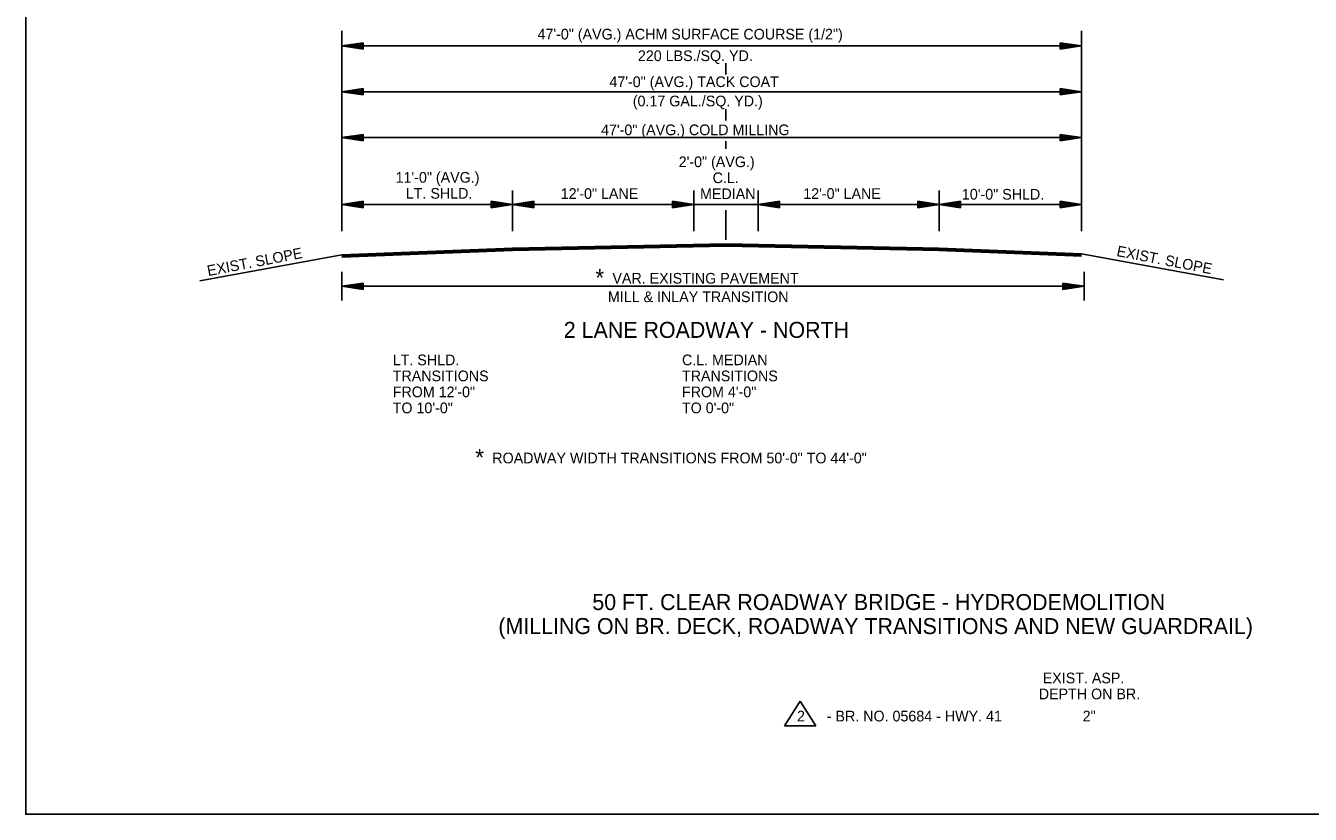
# Model space of a CAD drawing. Extents: x 544199 to 1930787, y -1968972 to 596640.
# Drawn here: x 544199 to 545102, y -1949646 to -1949091 of the extents above; entities that cross this region are included whole.
import ezdxf

# ---------------------------------------------------------------- set-up
doc = ezdxf.new("R2010")
doc.units = 0
for name, color, linetype in [('R_Border', 7, 'Continuous'), ('R_Draft', 7, 'Continuous'), ('R_No Plot', 7, 'Continuous')]:
    doc.layers.add(name, color=color, linetype=linetype)

msp = doc.modelspace()

# ---------------------------------------------------------------- linework, layer by layer
at = {"layer": 'R_Border'}
for p, q in [((544541.39, -1949247.5), (544421.39, -1949252.3)), ((544541.39, -1949247.8), (544421.39, -1949252.6)), ((544541.39, -1949248.1), (544421.39, -1949252.9)), ((544541.39, -1949248.4), (544421.39, -1949253.2)), ((544541.39, -1949248.7), (544421.39, -1949253.5)), ((544541.39, -1949249), (544421.39, -1949253.8)), ((544541.39, -1949249.17), (544421.39, -1949253.97)), ((544841.39, -1949247.5), (544941.39, -1949251.5)), ((544841.39, -1949247.8), (544941.39, -1949251.8)), ((544841.39, -1949248.1), (544941.39, -1949252.1)), ((544841.39, -1949248.4), (544941.39, -1949252.4)), ((544841.39, -1949248.7), (544941.39, -1949252.7)), ((544841.39, -1949249), (544941.39, -1949253)), ((544841.39, -1949249.17), (544941.39, -1949253.17)), ((544743.54, -1949566.15), (544732.49, -1949583.45)), ((544754.58, -1949583.45), (544743.54, -1949566.15)), ((544732.49, -1949583.45), (544754.58, -1949583.45))]:
    msp.add_line(p, q, dxfattribs=at)
at = {"layer": 'R_Draft'}
for p, q in [((544421.39, -1949235.73), (544421.39, -1949094.7)), ((544941.39, -1949235.56), (544941.39, -1949094.7)), ((544436.39, -1949103.18), (544421.39, -1949105.43)), ((544421.39, -1949105.43), (544941.39, -1949105.43)), ((544436.39, -1949107.68), (544421.39, -1949105.43)), ((544436.39, -1949103.56), (544423.9, -1949105.43)), ((544436.39, -1949107.31), (544423.9, -1949105.43)), ((544436.39, -1949103.94), (544426.48, -1949105.43)), ((544436.39, -1949106.92), (544426.48, -1949105.43)), ((544436.39, -1949104.31), (544428.97, -1949105.43)), ((544436.39, -1949106.55), (544428.97, -1949105.43)), ((544436.39, -1949104.7), (544431.52, -1949105.43)), ((544436.39, -1949106.16), (544431.52, -1949105.43)), ((544436.39, -1949105.08), (544434.02, -1949105.43)), ((544436.39, -1949105.78), (544434.02, -1949105.43)), ((544436.39, -1949107.68), (544436.39, -1949103.18)), ((544926.39, -1949103.18), (544941.39, -1949105.43)), ((544926.39, -1949103.18), (544926.39, -1949107.68)), ((544926.39, -1949103.56), (544938.89, -1949105.43)), ((544926.39, -1949103.94), (544936.31, -1949105.43)), ((544926.39, -1949104.31), (544933.81, -1949105.43)), ((544926.39, -1949104.7), (544931.27, -1949105.43)), ((544926.39, -1949105.08), (544928.76, -1949105.43)), ((544926.39, -1949107.68), (544941.39, -1949105.43)), ((544926.39, -1949106.17), (544931.27, -1949105.43)), ((544926.39, -1949106.92), (544936.31, -1949105.43)), ((544926.39, -1949107.31), (544938.89, -1949105.43)), ((544926.39, -1949106.55), (544933.81, -1949105.43)), ((544926.39, -1949105.78), (544928.76, -1949105.43)), ((544691.39, -1949125.56), (544691.39, -1949117.5)), ((544436.39, -1949135.33), (544421.39, -1949137.58)), ((544436.39, -1949135.7), (544423.9, -1949137.58)), ((544436.39, -1949136.09), (544426.48, -1949137.58)), ((544436.39, -1949136.46), (544428.97, -1949137.58)), ((544436.39, -1949136.84), (544431.52, -1949137.58)), ((544436.39, -1949137.23), (544434.02, -1949137.58)), ((544436.39, -1949139.83), (544436.39, -1949135.33)), ((544926.39, -1949135.33), (544941.39, -1949137.58)), ((544926.39, -1949135.33), (544926.39, -1949139.83)), ((544926.39, -1949135.7), (544938.89, -1949137.58)), ((544926.39, -1949136.09), (544936.31, -1949137.58)), ((544926.39, -1949136.46), (544933.81, -1949137.58)), ((544926.39, -1949136.85), (544931.27, -1949137.58)), ((544926.39, -1949137.23), (544928.76, -1949137.58)), ((544421.39, -1949137.58), (544941.39, -1949137.58)), ((544436.39, -1949139.83), (544421.39, -1949137.58)), ((544436.39, -1949139.45), (544423.9, -1949137.58)), ((544436.39, -1949139.07), (544426.48, -1949137.58)), ((544436.39, -1949138.7), (544428.97, -1949137.58)), ((544436.39, -1949138.31), (544431.52, -1949137.58)), ((544436.39, -1949137.93), (544434.02, -1949137.58)), ((544926.39, -1949139.83), (544941.39, -1949137.58)), ((544926.39, -1949138.31), (544931.27, -1949137.58)), ((544926.39, -1949139.07), (544936.31, -1949137.58)), ((544926.39, -1949139.45), (544938.89, -1949137.58)), ((544926.39, -1949138.7), (544933.81, -1949137.58)), ((544926.39, -1949137.93), (544928.76, -1949137.58)), ((544691.39, -1949157.74), (544691.39, -1949149.85)), ((544436.39, -1949167.57), (544421.39, -1949169.82)), ((544421.39, -1949169.82), (544941.39, -1949169.82)), ((544436.39, -1949172.07), (544421.39, -1949169.82)), ((544436.39, -1949167.94), (544423.9, -1949169.82)), ((544436.39, -1949171.69), (544423.9, -1949169.82)), ((544436.39, -1949168.32), (544426.48, -1949169.82)), ((544436.39, -1949171.31), (544426.48, -1949169.82)), ((544436.39, -1949168.7), (544428.97, -1949169.82)), ((544436.39, -1949170.93), (544428.97, -1949169.82)), ((544436.39, -1949169.08), (544431.52, -1949169.82)), ((544436.39, -1949170.54), (544431.52, -1949169.82)), ((544436.39, -1949169.46), (544434.02, -1949169.82)), ((544436.39, -1949170.17), (544434.02, -1949169.82)), ((544436.39, -1949172.07), (544436.39, -1949167.57)), ((544691.39, -1949177.8), (544691.39, -1949172.26)), ((544926.39, -1949167.57), (544941.39, -1949169.82)), ((544926.39, -1949167.57), (544926.39, -1949172.07)), ((544926.39, -1949167.94), (544938.89, -1949169.82)), ((544926.39, -1949168.32), (544936.31, -1949169.82)), ((544926.39, -1949168.7), (544933.81, -1949169.82)), ((544926.39, -1949169.09), (544931.27, -1949169.82)), ((544926.39, -1949169.46), (544928.76, -1949169.82)), ((544926.39, -1949172.07), (544941.39, -1949169.82)), ((544926.39, -1949170.55), (544931.27, -1949169.82)), ((544926.39, -1949171.31), (544936.31, -1949169.82)), ((544926.39, -1949171.69), (544938.89, -1949169.82)), ((544926.39, -1949170.93), (544933.81, -1949169.82)), ((544926.39, -1949170.17), (544928.76, -1949169.82)), ((544541.39, -1949235.73), (544541.39, -1949207.01)), ((544668.85, -1949235.56), (544668.85, -1949207.01)), ((544714.11, -1949235.56), (544714.11, -1949207.01)), ((544841.39, -1949235.56), (544841.39, -1949207.01)), ((544436.39, -1949214.65), (544421.39, -1949216.9)), ((544436.39, -1949219.15), (544421.39, -1949216.9)), ((544421.39, -1949216.9), (544541.39, -1949216.9)), ((544436.39, -1949215.02), (544423.9, -1949216.9)), ((544436.39, -1949218.77), (544423.9, -1949216.9)), ((544436.39, -1949215.41), (544426.48, -1949216.9)), ((544436.39, -1949218.39), (544426.48, -1949216.9)), ((544436.39, -1949215.78), (544428.97, -1949216.9)), ((544436.39, -1949218.02), (544428.97, -1949216.9)), ((544436.39, -1949216.16), (544431.52, -1949216.9)), ((544436.39, -1949217.63), (544431.52, -1949216.9)), ((544436.39, -1949216.55), (544434.02, -1949216.9)), ((544436.39, -1949217.25), (544434.02, -1949216.9)), ((544436.39, -1949219.15), (544436.39, -1949214.65)), ((544526.39, -1949214.65), (544541.39, -1949216.9)), ((544526.39, -1949214.65), (544526.39, -1949219.15)), ((544526.39, -1949215.02), (544538.89, -1949216.9)), ((544526.39, -1949215.41), (544536.31, -1949216.9)), ((544526.39, -1949215.78), (544533.81, -1949216.9)), ((544526.39, -1949216.17), (544531.27, -1949216.9)), ((544526.39, -1949216.55), (544528.76, -1949216.9)), ((544526.39, -1949219.15), (544541.39, -1949216.9)), ((544526.39, -1949217.63), (544531.27, -1949216.9)), ((544526.39, -1949218.39), (544536.31, -1949216.9)), ((544526.39, -1949218.77), (544538.89, -1949216.9)), ((544526.39, -1949218.02), (544533.81, -1949216.9)), ((544526.39, -1949217.25), (544528.76, -1949216.9)), ((544556.39, -1949214.65), (544541.39, -1949216.9)), ((544556.39, -1949219.15), (544541.39, -1949216.9)), ((544541.39, -1949216.9), (544668.85, -1949216.9)), ((544556.39, -1949215.02), (544543.9, -1949216.9)), ((544556.39, -1949218.77), (544543.9, -1949216.9)), ((544556.39, -1949215.41), (544546.48, -1949216.9)), ((544556.39, -1949218.39), (544546.48, -1949216.9)), ((544556.39, -1949215.78), (544548.97, -1949216.9)), ((544556.39, -1949218.02), (544548.97, -1949216.9)), ((544556.39, -1949216.16), (544551.52, -1949216.9)), ((544556.39, -1949217.63), (544551.52, -1949216.9)), ((544556.39, -1949216.55), (544554.02, -1949216.9)), ((544556.39, -1949217.25), (544554.02, -1949216.9)), ((544556.39, -1949219.15), (544556.39, -1949214.65)), ((544653.85, -1949214.65), (544668.85, -1949216.9)), ((544653.85, -1949214.65), (544653.85, -1949219.15)), ((544653.85, -1949215.02), (544666.35, -1949216.9)), ((544653.85, -1949215.41), (544663.77, -1949216.9)), ((544653.85, -1949215.78), (544661.27, -1949216.9)), ((544653.85, -1949216.17), (544658.73, -1949216.9)), ((544653.85, -1949216.55), (544656.22, -1949216.9)), ((544653.85, -1949219.15), (544668.85, -1949216.9)), ((544653.85, -1949217.63), (544658.73, -1949216.9)), ((544653.85, -1949218.39), (544663.77, -1949216.9)), ((544653.85, -1949218.77), (544666.35, -1949216.9)), ((544653.85, -1949218.02), (544661.27, -1949216.9)), ((544653.85, -1949217.25), (544656.22, -1949216.9)), ((544714.11, -1949216.9), (544668.85, -1949216.9)), ((544729.11, -1949214.65), (544714.11, -1949216.9)), ((544841.39, -1949216.9), (544714.11, -1949216.9)), ((544729.11, -1949219.15), (544714.11, -1949216.9)), ((544729.11, -1949215.02), (544716.61, -1949216.9)), ((544729.11, -1949218.77), (544716.61, -1949216.9)), ((544729.11, -1949215.41), (544719.19, -1949216.9)), ((544729.11, -1949218.39), (544719.19, -1949216.9)), ((544729.11, -1949215.78), (544721.69, -1949216.9)), ((544729.11, -1949218.02), (544721.69, -1949216.9)), ((544729.11, -1949216.17), (544724.23, -1949216.9)), ((544729.11, -1949217.63), (544724.23, -1949216.9)), ((544729.11, -1949216.55), (544726.74, -1949216.9)), ((544729.11, -1949217.25), (544726.74, -1949216.9)), ((544729.11, -1949214.65), (544729.11, -1949219.15)), ((544826.39, -1949214.65), (544841.39, -1949216.9)), ((544826.39, -1949219.15), (544826.39, -1949214.65)), ((544826.39, -1949215.02), (544838.89, -1949216.9)), ((544826.39, -1949215.41), (544836.31, -1949216.9)), ((544826.39, -1949215.78), (544833.81, -1949216.9)), ((544826.39, -1949216.16), (544831.27, -1949216.9)), ((544826.39, -1949216.55), (544828.76, -1949216.9)), ((544826.39, -1949219.15), (544841.39, -1949216.9)), ((544826.39, -1949217.63), (544831.27, -1949216.9)), ((544826.39, -1949218.39), (544836.31, -1949216.9)), ((544826.39, -1949218.77), (544838.89, -1949216.9)), ((544826.39, -1949218.02), (544833.81, -1949216.9)), ((544826.39, -1949217.25), (544828.76, -1949216.9)), ((544856.39, -1949214.65), (544841.39, -1949216.9)), ((544856.39, -1949219.15), (544841.39, -1949216.9)), ((544941.39, -1949216.9), (544841.39, -1949216.9)), ((544856.39, -1949215.02), (544843.9, -1949216.9)), ((544856.39, -1949218.77), (544843.9, -1949216.9)), ((544856.39, -1949215.41), (544846.48, -1949216.9)), ((544856.39, -1949218.39), (544846.48, -1949216.9)), ((544856.39, -1949215.78), (544848.97, -1949216.9)), ((544856.39, -1949218.02), (544848.97, -1949216.9)), ((544856.39, -1949216.17), (544851.52, -1949216.9)), ((544856.39, -1949217.63), (544851.52, -1949216.9)), ((544856.39, -1949216.55), (544854.02, -1949216.9)), ((544856.39, -1949217.25), (544854.02, -1949216.9)), ((544856.39, -1949214.65), (544856.39, -1949219.15)), ((544926.39, -1949214.65), (544941.39, -1949216.9)), ((544926.39, -1949219.15), (544926.39, -1949214.65)), ((544926.39, -1949215.02), (544938.89, -1949216.9)), ((544926.39, -1949215.41), (544936.31, -1949216.9)), ((544926.39, -1949215.78), (544933.81, -1949216.9)), ((544926.39, -1949216.16), (544931.27, -1949216.9)), ((544926.39, -1949216.55), (544928.76, -1949216.9)), ((544926.39, -1949219.15), (544941.39, -1949216.9)), ((544926.39, -1949217.63), (544931.27, -1949216.9)), ((544926.39, -1949218.39), (544936.31, -1949216.9)), ((544926.39, -1949218.77), (544938.89, -1949216.9)), ((544926.39, -1949218.02), (544933.81, -1949216.9)), ((544926.39, -1949217.25), (544928.76, -1949216.9)), ((544691.39, -1949241.68), (544691.39, -1949220.78)), ((544691.39, -1949244.5), (544541.39, -1949247.5)), ((544691.4, -1949244.8), (544541.39, -1949247.8)), ((544691.4, -1949245.1), (544541.39, -1949248.1)), ((544691.41, -1949245.4), (544541.39, -1949248.4)), ((544691.42, -1949245.7), (544541.39, -1949248.7)), ((544691.37, -1949245.4), (544841.39, -1949248.4)), ((544691.37, -1949245.7), (544841.39, -1949248.7)), ((544691.38, -1949245.1), (544841.39, -1949248.1)), ((544691.39, -1949244.5), (544841.39, -1949247.5)), ((544691.39, -1949244.8), (544841.39, -1949247.8)), ((544421.39, -1949252.3), (544321.32, -1949270.68)), ((544691.43, -1949246.17), (544541.39, -1949249.17)), ((544691.36, -1949246), (544841.39, -1949249)), ((544691.37, -1949246.17), (544841.39, -1949249.17)), ((544941.39, -1949251.5), (545041.46, -1949269.88)), ((544421.39, -1949264.36), (544421.39, -1949284.36)), ((544436.39, -1949272.11), (544421.39, -1949274.36)), ((544436.39, -1949272.49), (544423.9, -1949274.36)), ((544436.39, -1949272.87), (544426.48, -1949274.36)), ((544436.39, -1949276.61), (544436.39, -1949272.11)), ((544928.39, -1949272.11), (544943.39, -1949274.36)), ((544928.39, -1949272.11), (544928.39, -1949276.61)), ((544928.39, -1949272.49), (544940.89, -1949274.36)), ((544928.39, -1949272.87), (544938.31, -1949274.36)), ((544943.39, -1949264.36), (544943.39, -1949284.36)), ((544421.39, -1949274.36), (544943.39, -1949274.36)), ((544436.39, -1949276.61), (544421.39, -1949274.36)), ((544436.39, -1949276.24), (544423.9, -1949274.36)), ((544436.39, -1949275.85), (544426.48, -1949274.36)), ((544436.39, -1949273.24), (544428.97, -1949274.36)), ((544436.39, -1949275.48), (544428.97, -1949274.36)), ((544436.39, -1949273.63), (544431.52, -1949274.36)), ((544436.39, -1949275.09), (544431.52, -1949274.36)), ((544436.39, -1949274.01), (544434.02, -1949274.36)), ((544436.39, -1949274.71), (544434.02, -1949274.36)), ((544928.39, -1949273.24), (544935.81, -1949274.36)), ((544928.39, -1949273.63), (544933.27, -1949274.36)), ((544928.39, -1949274.01), (544930.76, -1949274.36)), ((544928.39, -1949276.61), (544943.39, -1949274.36)), ((544928.39, -1949275.1), (544933.27, -1949274.36)), ((544928.39, -1949275.85), (544938.31, -1949274.36)), ((544928.39, -1949276.24), (544940.89, -1949274.36)), ((544928.39, -1949275.48), (544935.81, -1949274.36)), ((544928.39, -1949274.71), (544930.76, -1949274.36)), ((544198.93, -1949645.71), (544996.61, -1949645.71)), ((544996.61, -1949645.71), (545794.28, -1949645.71))]:
    msp.add_line(p, q, dxfattribs=at)
at = {"layer": 'R_No Plot'}
for points in [[(544198.93, -1949131.01), (544198.93, -1948603.39), (545382.98, -1948603.39), (545382.98, -1948652.79), (545560.58, -1948652.79), (545560.58, -1948670.64), (545578.78, -1948670.64), (545578.78, -1948667.39), (545656.45, -1948667.39)], [(545794.28, -1949131.01), (545794.28, -1949645.71), (544198.93, -1949645.71), (544198.93, -1949131.01)]]:
    msp.add_lwpolyline(points, dxfattribs=at)

# ---------------------------------------------------------------- texts
at = {"layer": 'R_Draft'}
for s, height, p in [('47\'-0" (AVG.) ACHM SURFACE COURSE (1/2")', 7.5, (544558.91, -1949100.86)), ('220 LBS./SQ. YD. ', 7.5, (544629.51, -1949116.04)), ('47\'-0" (AVG.) TACK COAT', 7.5, (544609.46, -1949134.33)), ('(0.17 GAL./SQ. YD.)', 7.5, (544625.92, -1949147.87)), ('47\'-0" (AVG.) COLD MILLING', 7.5, (544603.62, -1949168.15)), ('2\'-0" (AVG.)', 7.5, (544658.2, -1949190.62)), ('11\'-0" (AVG.)', 7.5, (544459.09, -1949201.55)), ('C.L.', 7.5, (544682.06, -1949201.87)), ('LT. SHLD.', 7.5, (544466.29, -1949212.8)), ('12\'-0" LANE', 7.5, (544575.22, -1949212.97)), ('MEDIAN', 7.5, (544673.23, -1949213.12)), ('12\'-0" LANE', 7.5, (544745.81, -1949212.97)), ('10\'-0" SHLD.', 7.5, (544857.38, -1949213.44)), ('*', 12, (544599.58, -1949274.35)), ('VAR. EXISTING PAVEMENT', 7.5, (544611.58, -1949272.53)), ('MILL & INLAY TRANSITION', 7.5, (544608.4, -1949285.54)), ('2 LANE ROADWAY - NORTH', 11.25, (544577.39, -1949310.68)), ('LT. SHLD.', 7.5, (544457.08, -1949329.92)), ('C.L. MEDIAN', 7.5, (544660.5, -1949329.92)), ('TRANSITIONS', 7.5, (544457.08, -1949341.17)), ('TRANSITIONS', 7.5, (544660.5, -1949341.17)), ('FROM 12\'-0" ', 7.5, (544457.08, -1949352.42)), ('FROM 4\'-0" ', 7.5, (544660.5, -1949352.42)), ('TO 10\'-0"', 7.5, (544457.08, -1949363.67)), ('TO 0\'-0"', 7.5, (544660.5, -1949363.67)), ('*', 12, (544515.11, -1949400.74)), ('ROADWAY WIDTH TRANSITIONS FROM 50\'-0" TO 44\'-0"', 7.5, (544527.11, -1949398.91)), ('50 FT. CLEAR ROADWAY BRIDGE - HYDRODEMOLITION', 11.25, (544597.46, -1949502.09)), ('(MILLING ON BR. DECK, ROADWAY TRANSITIONS AND NEW GUARDRAIL)', 11.25, (544531.33, -1949518.97)), (' EXIST. ASP. ', 7.5, (544911.44, -1949553.58)), ('DEPTH ON BR. ', 7.5, (544911.44, -1949564.83)), ('2', 7.5, (544741.41, -1949580.4)), ('- BR. NO. 05684 - HWY. 41', 7.5, (544762.33, -1949580.4)), ('2"', 7.5, (544942.33, -1949580.4))]:
    msp.add_text(s, height=height, dxfattribs=at).set_placement(p)
for rotation, p in [(349.11714, (544965.77, -1949253.1)), (10.88286, (544327.3, -1949267.3))]:
    msp.add_text('EXIST. SLOPE', height=7.5, rotation=rotation, dxfattribs=at).set_placement(p)

doc.saveas('drawing.dxf')
